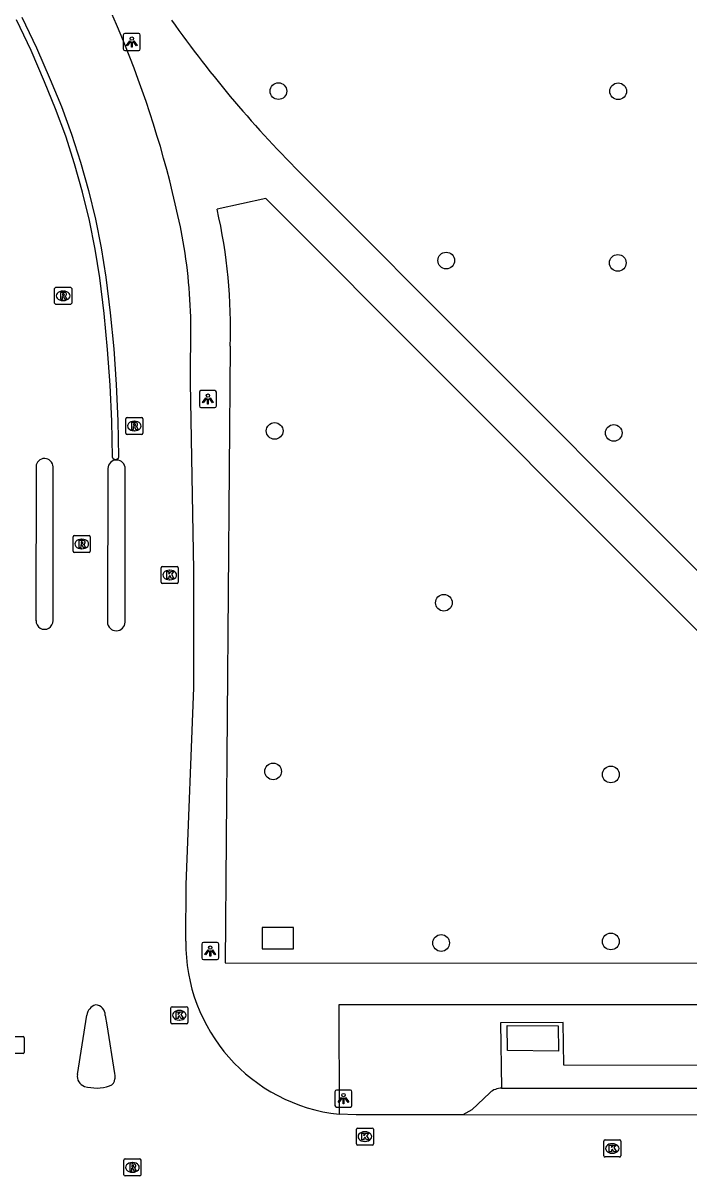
# Model space of a CAD drawing. Extents: x 161477 to 163040, y 383680 to 384868.
# Drawn here: x 161808.6 to 161847.7, y 384378.5 to 384446.1 of the extents above; entities that cross this region are included whole.
import ezdxf

# ---------------------------------------------------------------- set-up
doc = ezdxf.new("R2010")
doc.units = 0
for name, color, linetype in [('IMGEO_Boom', 7, 'Continuous'), ('IMGEO_Kolk', 7, 'Continuous'), ('IMGEO_Lage_trafo', 7, 'Continuous'), ('IMGEO_Lichtpunt', 7, 'Continuous'), ('IMGEO_Parkeervlak_open', 7, 'Continuous'), ('IMGEO_Rijbaan_lokaal_open', 7, 'Continuous'), ('IMGEO_Rioolput', 7, 'Continuous'), ('IMGEO_Voetpad_gesloten', 7, 'Continuous'), ('IMGEO_Voetpad_open', 7, 'Continuous')]:
    doc.layers.add(name, color=color, linetype=linetype)

msp = doc.modelspace()

# ---------------------------------------------------------------- linework, layer by layer
at = {"layer": 'IMGEO_Boom'}
for centre in [(161823.58, 384442.07), (161843.5, 384442.06), (161833.42, 384432.14), (161843.48, 384432), (161823.36, 384422.15), (161843.24, 384422.03), (161833.28, 384412.08), (161823.27, 384402.19), (161843.07, 384402.01), (161833.12, 384392.13), (161843.07, 384392.22)]:
    msp.add_circle(centre, 0.489, dxfattribs=at)
at = {"layer": 'IMGEO_Kolk'}
for p, q in [((161816.71, 384413.276), (161816.71, 384414.128)), ((161816.785, 384414.202), (161817.637, 384414.202)), ((161817.711, 384414.128), (161817.711, 384413.276)), ((161817.221, 384413.422), (161817.196, 384413.422)), ((161817.198, 384413.982), (161817.223, 384413.982)), ((161817.637, 384413.202), (161816.785, 384413.202)), ((161817.268, 384387.469), (161817.268, 384388.321)), ((161817.343, 384388.395), (161818.195, 384388.395)), ((161818.269, 384388.321), (161818.269, 384387.469)), ((161817.756, 384388.175), (161817.781, 384388.175)), ((161818.195, 384387.395), (161817.343, 384387.395)), ((161817.779, 384387.615), (161817.754, 384387.615)), ((161807.756, 384386.646), (161808.608, 384386.646)), ((161808.682, 384386.572), (161808.682, 384385.72)), ((161808.608, 384385.646), (161807.756, 384385.646)), ((161828.149, 384380.355), (161828.149, 384381.207)), ((161828.224, 384381.281), (161829.076, 384381.281)), ((161828.637, 384381.061), (161828.662, 384381.061)), ((161829.15, 384381.207), (161829.15, 384380.355)), ((161829.076, 384380.281), (161828.224, 384380.281)), ((161828.66, 384380.501), (161828.635, 384380.501)), ((161842.656, 384379.658), (161842.656, 384380.51)), ((161842.731, 384380.584), (161843.583, 384380.584)), ((161843.144, 384380.364), (161843.169, 384380.364)), ((161843.657, 384380.51), (161843.657, 384379.658)), ((161843.583, 384379.584), (161842.731, 384379.584)), ((161843.167, 384379.804), (161843.142, 384379.804))]:
    msp.add_line(p, q, dxfattribs=at)
for points in [[(161816.71, 384413.276), (161816.71, 384414.128)], [(161816.785, 384414.202), (161817.637, 384414.202)], [(161817.711, 384414.128), (161817.711, 384413.276)], [(161817.031, 384413.902), (161817.154, 384413.902), (161817.154, 384413.751), (161817.284, 384413.902), (161817.448, 384413.902), (161817.302, 384413.751), (161817.455, 384413.502), (161817.303, 384413.502), (161817.218, 384413.666), (161817.154, 384413.599), (161817.154, 384413.502), (161817.031, 384413.502), (161817.031, 384413.902)], [(161817.637, 384413.202), (161816.785, 384413.202)], [(161817.268, 384387.469), (161817.268, 384388.321)], [(161817.343, 384388.395), (161818.195, 384388.395)], [(161818.269, 384388.321), (161818.269, 384387.469)], [(161817.589, 384388.095), (161817.712, 384388.095), (161817.712, 384387.944), (161817.842, 384388.095), (161818.006, 384388.095), (161817.86, 384387.944), (161818.013, 384387.695), (161817.861, 384387.695), (161817.776, 384387.859), (161817.712, 384387.792), (161817.712, 384387.695), (161817.589, 384387.695), (161817.589, 384388.095)], [(161818.195, 384387.395), (161817.343, 384387.395)], [(161807.756, 384386.646), (161808.608, 384386.646)], [(161808.682, 384386.572), (161808.682, 384385.72)], [(161808.608, 384385.646), (161807.756, 384385.646)], [(161828.149, 384380.355), (161828.149, 384381.207)], [(161828.224, 384381.281), (161829.076, 384381.281)], [(161828.47, 384380.981), (161828.593, 384380.981), (161828.593, 384380.83), (161828.723, 384380.981), (161828.887, 384380.981), (161828.741, 384380.83), (161828.894, 384380.581), (161828.742, 384380.581), (161828.657, 384380.745), (161828.593, 384380.678), (161828.593, 384380.581), (161828.47, 384380.581), (161828.47, 384380.981)], [(161829.15, 384381.207), (161829.15, 384380.355)], [(161829.076, 384380.281), (161828.224, 384380.281)], [(161842.656, 384379.658), (161842.656, 384380.51)], [(161842.731, 384380.584), (161843.583, 384380.584)], [(161842.977, 384380.284), (161843.1, 384380.284), (161843.1, 384380.133), (161843.23, 384380.284), (161843.394, 384380.284), (161843.248, 384380.133), (161843.401, 384379.884), (161843.249, 384379.884), (161843.164, 384380.048), (161843.1, 384379.981), (161843.1, 384379.884), (161842.977, 384379.884), (161842.977, 384380.284)], [(161843.657, 384380.51), (161843.657, 384379.658)], [(161843.583, 384379.584), (161842.731, 384379.584)]]:
    msp.add_lwpolyline(points, dxfattribs=at)
for centre, start, end in [((161816.787, 384414.126), 91.55205, 178.44795), ((161816.787, 384414.126), 91.55205, 178.44795), ((161817.635, 384414.126), 1.55205, 88.44795), ((161817.635, 384414.126), 1.55205, 88.44795), ((161816.787, 384413.278), 181.55205, 268.44795), ((161816.787, 384413.278), 181.55205, 268.44795), ((161817.635, 384413.278), 271.55205, 358.44795), ((161817.635, 384413.278), 271.55205, 358.44795), ((161817.345, 384388.319), 91.55205, 178.44795), ((161817.345, 384388.319), 91.55205, 178.44795), ((161818.193, 384388.319), 1.55205, 88.44795), ((161818.193, 384388.319), 1.55205, 88.44795), ((161817.345, 384387.471), 181.55205, 268.44795), ((161817.345, 384387.471), 181.55205, 268.44795), ((161818.193, 384387.471), 271.55205, 358.44795), ((161818.193, 384387.471), 271.55205, 358.44795), ((161808.606, 384386.57), 1.55205, 88.44795), ((161808.606, 384386.57), 1.55205, 88.44795), ((161808.606, 384385.722), 271.55205, 358.44795), ((161808.606, 384385.722), 271.55205, 358.44795), ((161828.226, 384381.205), 91.55205, 178.44795), ((161828.226, 384381.205), 91.55205, 178.44795), ((161829.074, 384381.205), 1.55205, 88.44795), ((161829.074, 384381.205), 1.55205, 88.44795), ((161828.226, 384380.357), 181.55205, 268.44795), ((161828.226, 384380.357), 181.55205, 268.44795), ((161829.074, 384380.357), 271.55205, 358.44795), ((161829.074, 384380.357), 271.55205, 358.44795), ((161842.733, 384380.508), 91.55205, 178.44795), ((161842.733, 384380.508), 91.55205, 178.44795), ((161843.581, 384380.508), 1.55205, 88.44795), ((161843.581, 384380.508), 1.55205, 88.44795), ((161842.733, 384379.66), 181.55205, 268.44795), ((161842.733, 384379.66), 181.55205, 268.44795), ((161843.581, 384379.66), 271.55205, 358.44795), ((161843.581, 384379.66), 271.55205, 358.44795)]:
    msp.add_arc(centre, 0.0765, start, end, dxfattribs=at)
for centre, major_axis, ratio, start_param, end_param in [((161817.197, 384413.702), (-0.387, 0.002), 0.722429, 4.712389, 7.853982), ((161817.222, 384413.702), (-0.39, 0.002), 0.717154, 1.570796, 4.712389), ((161817.755, 384387.895), (-0.387, 0.002), 0.722429, 4.712389, 7.853982), ((161817.78, 384387.895), (-0.39, 0.002), 0.717154, 1.570796, 4.712389), ((161828.636, 384380.781), (-0.387, 0.002), 0.722429, 4.712389, 7.853982), ((161828.661, 384380.781), (-0.39, 0.002), 0.717154, 1.570796, 4.712389), ((161843.143, 384380.084), (-0.387, 0.002), 0.722429, 4.712389, 7.853982), ((161843.168, 384380.084), (-0.39, 0.002), 0.717154, 1.570796, 4.712389)]:
    msp.add_ellipse(centre, major_axis=major_axis, ratio=ratio, start_param=start_param, end_param=end_param, dxfattribs=at)
at = {"layer": 'IMGEO_Lage_trafo'}
msp.add_lwpolyline([(161824.47, 384391.789), (161824.471, 384393.039), (161822.632, 384393.042), (161822.631, 384391.792), (161824.47, 384391.789)], dxfattribs=at)
at = {"layer": 'IMGEO_Lichtpunt'}
for p, q in [((161814.487, 384445.353), (161814.487, 384444.546)), ((161814.487, 384445.353), (161814.487, 384444.546)), ((161815.389, 384445.448), (161814.581, 384445.448)), ((161815.389, 384445.448), (161814.581, 384445.448)), ((161815.483, 384444.546), (161815.483, 384445.353)), ((161815.483, 384444.546), (161815.483, 384445.353)), ((161814.581, 384444.452), (161815.389, 384444.452)), ((161814.581, 384444.452), (161815.389, 384444.452)), ((161818.947, 384424.423), (161818.947, 384423.616)), ((161818.947, 384424.423), (161818.947, 384423.616)), ((161819.849, 384424.518), (161819.041, 384424.518)), ((161819.849, 384424.518), (161819.041, 384424.518)), ((161819.943, 384423.616), (161819.943, 384424.423)), ((161819.943, 384423.616), (161819.943, 384424.423)), ((161819.041, 384423.522), (161819.849, 384423.522)), ((161819.041, 384423.522), (161819.849, 384423.522)), ((161819.087, 384392.063), (161819.087, 384391.256)), ((161819.087, 384392.063), (161819.087, 384391.256)), ((161819.989, 384392.158), (161819.181, 384392.158)), ((161819.989, 384392.158), (161819.181, 384392.158)), ((161820.083, 384391.256), (161820.083, 384392.063)), ((161820.083, 384391.256), (161820.083, 384392.063)), ((161819.181, 384391.162), (161819.989, 384391.162)), ((161819.181, 384391.162), (161819.989, 384391.162)), ((161826.897, 384383.413), (161826.897, 384382.606)), ((161826.897, 384383.413), (161826.897, 384382.606)), ((161827.799, 384383.508), (161826.991, 384383.508)), ((161827.799, 384383.508), (161826.991, 384383.508)), ((161827.893, 384382.606), (161827.893, 384383.413)), ((161827.893, 384382.606), (161827.893, 384383.413)), ((161826.991, 384382.512), (161827.799, 384382.512)), ((161826.991, 384382.512), (161827.799, 384382.512))]:
    msp.add_line(p, q, dxfattribs=at)
for points in [[(161814.861, 384445.017), (161814.9, 384444.989), (161814.712, 384444.727), (161814.674, 384444.754), (161814.861, 384445.017)], [(161814.963, 384444.969), (161815.01, 384444.969), (161815.01, 384444.647), (161814.963, 384444.647), (161814.963, 384444.969)], [(161815.073, 384444.989), (161815.111, 384445.016), (161815.298, 384444.754), (161815.259, 384444.726), (161815.073, 384444.989)], [(161819.321, 384424.087), (161819.36, 384424.059), (161819.172, 384423.797), (161819.134, 384423.824), (161819.321, 384424.087)], [(161819.423, 384424.039), (161819.47, 384424.039), (161819.47, 384423.717), (161819.423, 384423.717), (161819.423, 384424.039)], [(161819.533, 384424.059), (161819.571, 384424.086), (161819.758, 384423.824), (161819.719, 384423.796), (161819.533, 384424.059)], [(161819.461, 384391.727), (161819.5, 384391.699), (161819.312, 384391.437), (161819.274, 384391.464), (161819.461, 384391.727)], [(161819.673, 384391.699), (161819.711, 384391.726), (161819.898, 384391.464), (161819.859, 384391.436), (161819.673, 384391.699)], [(161819.563, 384391.679), (161819.61, 384391.679), (161819.61, 384391.357), (161819.563, 384391.357), (161819.563, 384391.679)], [(161827.271, 384383.077), (161827.31, 384383.049), (161827.122, 384382.787), (161827.084, 384382.814), (161827.271, 384383.077)], [(161827.373, 384383.029), (161827.42, 384383.029), (161827.42, 384382.707), (161827.373, 384382.707), (161827.373, 384383.029)], [(161827.483, 384383.049), (161827.521, 384383.076), (161827.708, 384382.814), (161827.669, 384382.786), (161827.483, 384383.049)]]:
    msp.add_lwpolyline(points, dxfattribs=at)
for centre in [(161814.986, 384445.151), (161819.446, 384424.221), (161819.586, 384391.861), (161827.396, 384383.211)]:
    msp.add_circle(centre, 0.0994, dxfattribs=at)
for centre, start, end in [((161814.581, 384445.353), 90, 180), ((161814.581, 384445.353), 90, 180), ((161815.389, 384445.353), 0, 90), ((161815.389, 384445.353), 0, 90), ((161814.581, 384444.546), 180, 270), ((161814.581, 384444.546), 180, 270), ((161815.389, 384444.546), 270, 0), ((161815.389, 384444.546), 270, 360), ((161819.041, 384424.423), 90, 180), ((161819.041, 384424.423), 90, 180), ((161819.849, 384424.423), 0, 90), ((161819.849, 384424.423), 0, 90), ((161819.041, 384423.616), 180, 270), ((161819.041, 384423.616), 180, 270), ((161819.849, 384423.616), 270, 0), ((161819.849, 384423.616), 270, 360), ((161819.181, 384392.063), 90, 180), ((161819.181, 384392.063), 90, 180), ((161819.989, 384392.063), 0, 90), ((161819.989, 384392.063), 0, 90), ((161819.181, 384391.256), 180, 270), ((161819.181, 384391.256), 180, 270), ((161819.989, 384391.256), 270, 0), ((161819.989, 384391.256), 270, 360), ((161826.991, 384383.413), 90, 180), ((161826.991, 384383.413), 90, 180), ((161827.799, 384383.413), 0, 90), ((161827.799, 384383.413), 0, 90), ((161826.991, 384382.606), 180, 270), ((161826.991, 384382.606), 180, 270), ((161827.799, 384382.606), 270, 0), ((161827.799, 384382.606), 270, 360)]:
    msp.add_arc(centre, 0.0946, start, end, dxfattribs=at)
at = {"layer": 'IMGEO_Parkeervlak_open'}
msp.add_lwpolyline([(161835.983, 384383.355), (161834.93, 384382.343), (161834.388, 384382.049)], dxfattribs=at)
msp.add_arc((161836.658, 384382.613), 1.003, 89.48328, 132.28832, dxfattribs=at)
at = {"layer": 'IMGEO_Rijbaan_lokaal_open'}
for points in [[(161808.544, 384446.409), (161809.406, 384444.599), (161810.202, 384442.759), (161810.857, 384441.163), (161811.449, 384439.544), (161811.98, 384437.903), (161812.446, 384436.242), (161812.849, 384434.566), (161813.188, 384432.875), (161813.461, 384431.172), (161813.722, 384429.074), (161813.927, 384426.971), (161814.077, 384424.862), (161814.171, 384422.75), (161814.21, 384420.637), (161814.18, 384420.535), (161814.097, 384420.468), (161814.033, 384420.464), (161813.99, 384420.461), (161813.899, 384420.517), (161813.857, 384420.615), (161813.815, 384422.723), (161813.719, 384424.829), (161813.568, 384426.931), (161813.363, 384429.03), (161813.105, 384431.122), (161812.833, 384432.812), (161812.497, 384434.49), (161812.097, 384436.154), (161811.634, 384437.802), (161811.108, 384439.431), (161810.519, 384441.038), (161809.87, 384442.621), (161809.078, 384444.45), (161808.222, 384446.249)], [(161817.872, 384433.906), (161817.833, 384434.106)], [(161818.15, 384392.243), (161818.177, 384395.559), (161818.629, 384407.092), (161818.629, 384413.978), (161818.417, 384424.998), (161818.446, 384428.492)], [(161809.371, 384420.056), (161809.367, 384411.026)], [(161810.364, 384411.028), (161810.364, 384420.039)], [(161813.578, 384419.948), (161813.556, 384410.939)], [(161814.597, 384410.94), (161814.6, 384419.929)], [(161811.799, 384384.421), (161812.351, 384387.902)], [(161813.432, 384387.889), (161813.521, 384387.328), (161813.972, 384384.475), (161813.985, 384384.353), (161813.991, 384384.169)], [(161834.388, 384382.049), (161828.143, 384382.055), (161827.142, 384382.092)], [(161858.115, 384382.027), (161834.388, 384382.049)]]:
    msp.add_lwpolyline(points, dxfattribs=at)
for centre, radius, start, end in [((161756.742, 384421.345), 62.41, 11.79886, 32.14753), ((161788.19, 384428.022), 30.26, 0.89072, 11.21322), ((161809.867, 384420.036), 0.497, 0.30238, 177.73603), ((161814.089, 384419.932), 0.511, 359.66919, 178.20069), ((161809.866, 384411.018), 0.499, 179.03324, 1.19663), ((161814.076, 384410.953), 0.521, 181.50408, 358.606), ((161828.223, 384392.107), 10.074, 179.22923, 263.84136), ((161813.053, 384387.822), 0.706, 105.76444, 173.50649), ((161812.828, 384387.899), 0.604, 359.03471, 86.90209), ((161812.412, 384384.313), 0.622, 169.98881, 250.5958), ((161812.902, 384386.17), 2.542, 254.08812, 287.85261), ((161813.583, 384384.148), 0.409, 283.8923, 2.98446)]:
    msp.add_arc(centre, radius, start, end, dxfattribs=at)
at = {"layer": 'IMGEO_Rioolput'}
for p, q in [((161810.459, 384429.644), (161810.459, 384430.496)), ((161810.534, 384430.57), (161811.386, 384430.57)), ((161810.947, 384430.35), (161810.972, 384430.35)), ((161811.46, 384430.496), (161811.46, 384429.644)), ((161811.386, 384429.57), (161810.534, 384429.57)), ((161810.97, 384429.79), (161810.945, 384429.79)), ((161814.629, 384422.014), (161814.629, 384422.866)), ((161814.704, 384422.94), (161815.556, 384422.94)), ((161815.63, 384422.866), (161815.63, 384422.014)), ((161815.14, 384422.16), (161815.115, 384422.16)), ((161815.117, 384422.72), (161815.142, 384422.72)), ((161815.556, 384421.94), (161814.704, 384421.94)), ((161811.624, 384416.02), (161812.476, 384416.02)), ((161811.549, 384415.094), (161811.549, 384415.946)), ((161812.037, 384415.8), (161812.062, 384415.8)), ((161812.55, 384415.946), (161812.55, 384415.094)), ((161812.476, 384415.02), (161811.624, 384415.02)), ((161812.06, 384415.24), (161812.035, 384415.24)), ((161814.522, 384378.548), (161814.522, 384379.4)), ((161814.597, 384379.474), (161815.449, 384379.474)), ((161815.01, 384379.254), (161815.035, 384379.254)), ((161815.523, 384379.4), (161815.523, 384378.548)), ((161815.449, 384378.474), (161814.597, 384378.474)), ((161815.033, 384378.694), (161815.008, 384378.694))]:
    msp.add_line(p, q, dxfattribs=at)
for points in [[(161810.459, 384429.644), (161810.459, 384430.496)], [(161810.534, 384430.57), (161811.386, 384430.57)], [(161811.048, 384430.268), (161810.796, 384430.27), (161810.796, 384429.87)], [(161811.46, 384430.496), (161811.46, 384429.644)], [(161811.386, 384429.57), (161810.534, 384429.57)], [(161810.796, 384429.87), (161810.92, 384429.87), (161810.92, 384430.032), (161810.931, 384430.032)], [(161810.974, 384430.189), (161810.92, 384430.189), (161810.92, 384430.108)], [(161810.92, 384430.108), (161810.972, 384430.108)], [(161810.978, 384430.003), (161811.049, 384429.87), (161811.189, 384429.87), (161811.124, 384429.996)], [(161814.629, 384422.014), (161814.629, 384422.866)], [(161814.704, 384422.94), (161815.556, 384422.94)], [(161815.63, 384422.866), (161815.63, 384422.014)], [(161815.218, 384422.638), (161814.966, 384422.64), (161814.966, 384422.24)], [(161814.966, 384422.24), (161815.09, 384422.24), (161815.09, 384422.402), (161815.101, 384422.402)], [(161815.144, 384422.559), (161815.09, 384422.559), (161815.09, 384422.478)], [(161815.09, 384422.478), (161815.142, 384422.478)], [(161815.148, 384422.373), (161815.219, 384422.24), (161815.359, 384422.24), (161815.294, 384422.366)], [(161815.556, 384421.94), (161814.704, 384421.94)], [(161811.624, 384416.02), (161812.476, 384416.02)], [(161811.549, 384415.094), (161811.549, 384415.946)], [(161812.138, 384415.718), (161811.886, 384415.72), (161811.886, 384415.32)], [(161811.886, 384415.32), (161812.01, 384415.32), (161812.01, 384415.482), (161812.021, 384415.482)], [(161812.064, 384415.639), (161812.01, 384415.639), (161812.01, 384415.558)], [(161812.01, 384415.558), (161812.062, 384415.558)], [(161812.068, 384415.453), (161812.139, 384415.32), (161812.279, 384415.32), (161812.214, 384415.446)], [(161812.55, 384415.946), (161812.55, 384415.094)], [(161812.476, 384415.02), (161811.624, 384415.02)], [(161814.522, 384378.548), (161814.522, 384379.4)], [(161814.597, 384379.474), (161815.449, 384379.474)], [(161815.111, 384379.172), (161814.859, 384379.174), (161814.859, 384378.774)], [(161814.859, 384378.774), (161814.983, 384378.774), (161814.983, 384378.936), (161814.994, 384378.936)], [(161815.037, 384379.093), (161814.983, 384379.093), (161814.983, 384379.012)], [(161814.983, 384379.012), (161815.035, 384379.012)], [(161815.041, 384378.907), (161815.112, 384378.774), (161815.252, 384378.774), (161815.187, 384378.9)], [(161815.523, 384379.4), (161815.523, 384378.548)], [(161815.449, 384378.474), (161814.597, 384378.474)]]:
    msp.add_lwpolyline(points, dxfattribs=at)
for centre, radius, start, end in [((161810.536, 384430.494), 0.0765, 91.55205, 178.44795), ((161810.536, 384430.494), 0.0765, 91.55205, 178.44795), ((161811.047, 384430.158), 0.109, 350.36119, 89.41601), ((161811.384, 384430.494), 0.0765, 1.55205, 88.44795), ((161811.384, 384430.494), 0.0765, 1.55205, 88.44795), ((161810.536, 384429.646), 0.0765, 181.55205, 268.44795), ((161810.536, 384429.646), 0.0765, 181.55205, 268.44795), ((161810.93, 384429.979), 0.0533, 26.02933, 88.69889), ((161810.956, 384430.297), 0.19, 274.7715, 282.96867), ((161810.98, 384430.093), 0.0964, 77.00612, 93.18647), ((161810.994, 384430.15), 0.0378, 276.66336, 79.67722), ((161811.045, 384430.158), 0.112, 277.58423, 350.98172), ((161811.029, 384429.943), 0.108, 29.51342, 73.79051), ((161811.384, 384429.646), 0.0765, 271.55205, 358.44795), ((161811.384, 384429.646), 0.0765, 271.55205, 358.44795), ((161814.706, 384422.864), 0.0765, 91.55205, 178.44795), ((161814.706, 384422.864), 0.0765, 91.55205, 178.44795), ((161815.554, 384422.864), 0.0765, 1.55205, 88.44795), ((161815.554, 384422.864), 0.0765, 1.55205, 88.44795), ((161815.1, 384422.349), 0.0533, 26.02933, 88.69889), ((161815.126, 384422.667), 0.19, 274.7715, 282.96867), ((161815.15, 384422.463), 0.0964, 77.00612, 93.18647), ((161815.164, 384422.52), 0.0378, 276.66336, 79.67722), ((161815.217, 384422.528), 0.109, 350.36119, 89.41601), ((161815.215, 384422.528), 0.112, 277.58423, 350.98172), ((161815.199, 384422.313), 0.108, 29.51342, 73.79051), ((161814.706, 384422.016), 0.0765, 181.55205, 268.44795), ((161814.706, 384422.016), 0.0765, 181.55205, 268.44795), ((161815.554, 384422.016), 0.0765, 271.55205, 358.44795), ((161815.554, 384422.016), 0.0765, 271.55205, 358.44795), ((161811.626, 384415.944), 0.0765, 91.55205, 178.44795), ((161811.626, 384415.944), 0.0765, 91.55205, 178.44795), ((161812.474, 384415.944), 0.0765, 1.55205, 88.44795), ((161812.474, 384415.944), 0.0765, 1.55205, 88.44795), ((161812.02, 384415.429), 0.0533, 26.02933, 88.69889), ((161812.046, 384415.747), 0.19, 274.7715, 282.96867), ((161812.07, 384415.543), 0.0964, 77.00612, 93.18647), ((161812.084, 384415.6), 0.0378, 276.66336, 79.67722), ((161812.137, 384415.608), 0.109, 350.36119, 89.41601), ((161812.135, 384415.608), 0.112, 277.58423, 350.98172), ((161812.119, 384415.393), 0.108, 29.51342, 73.79051), ((161811.626, 384415.096), 0.0765, 181.55205, 268.44795), ((161811.626, 384415.096), 0.0765, 181.55205, 268.44795), ((161812.474, 384415.096), 0.0765, 271.55205, 358.44795), ((161812.474, 384415.096), 0.0765, 271.55205, 358.44795), ((161814.599, 384379.398), 0.0765, 91.55205, 178.44795), ((161814.599, 384379.398), 0.0765, 91.55205, 178.44795), ((161814.993, 384378.883), 0.0533, 26.02933, 88.69889), ((161815.019, 384379.201), 0.19, 274.7715, 282.96867), ((161815.043, 384378.997), 0.0964, 77.00612, 93.18647), ((161815.057, 384379.054), 0.0378, 276.66336, 79.67722), ((161815.11, 384379.062), 0.109, 350.36119, 89.41601), ((161815.108, 384379.062), 0.112, 277.58423, 350.98172), ((161815.092, 384378.847), 0.108, 29.51342, 73.79051), ((161815.447, 384379.398), 0.0765, 1.55205, 88.44795), ((161815.447, 384379.398), 0.0765, 1.55205, 88.44795), ((161814.599, 384378.55), 0.0765, 181.55205, 268.44795), ((161814.599, 384378.55), 0.0765, 181.55205, 268.44795), ((161815.447, 384378.55), 0.0765, 271.55205, 358.44795), ((161815.447, 384378.55), 0.0765, 271.55205, 358.44795)]:
    msp.add_arc(centre, radius, start, end, dxfattribs=at)
for centre, major_axis, ratio, start_param, end_param in [((161810.946, 384430.07), (-0.387, 0.002), 0.722429, 4.712389, 7.853982), ((161810.971, 384430.07), (-0.39, 0.002), 0.717154, 1.570796, 4.712389), ((161815.116, 384422.44), (-0.387, 0.002), 0.722429, 4.712389, 7.853982), ((161815.141, 384422.44), (-0.39, 0.002), 0.717154, 1.570796, 4.712389), ((161812.036, 384415.52), (-0.387, 0.002), 0.722429, 4.712389, 7.853982), ((161812.061, 384415.52), (-0.39, 0.002), 0.717154, 1.570796, 4.712389), ((161815.009, 384378.974), (-0.387, 0.002), 0.722429, 4.712389, 7.853982), ((161815.034, 384378.974), (-0.39, 0.002), 0.717154, 1.570796, 4.712389)]:
    msp.add_ellipse(centre, major_axis=major_axis, ratio=ratio, start_param=start_param, end_param=end_param, dxfattribs=at)
at = {"layer": 'IMGEO_Voetpad_gesloten'}
msp.add_lwpolyline([(161839.999, 384385.788), (161837.012, 384385.818), (161837, 384387.294), (161839.987, 384387.264), (161839.999, 384385.788)], dxfattribs=at)
at = {"layer": 'IMGEO_Voetpad_open'}
for points in [[(161862.811, 384400.627), (161861.387, 384400.657), (161857.036, 384405.041), (161825.095, 384437.038)], [(161820.754, 384427.117), (161820.464, 384390.971), (161864.134, 384390.954), (161864.109, 384394.436), (161822.852, 384435.774), (161819.986, 384435.142)], [(161864.089, 384382.01), (161864.099, 384388.507), (161827.13, 384388.507), (161827.142, 384382.092)], [(161855.75, 384383.61), (161855.742, 384384.94), (161840.306, 384384.97), (161840.276, 384387.472), (161836.609, 384387.455), (161836.667, 384383.616)], [(161836.667, 384383.616), (161855.75, 384383.61)]]:
    msp.add_lwpolyline(points, dxfattribs=at)
for centre, radius, start, end in [((161874.763, 384487.001), 70.45, 215.35455, 225.16953), ((161789.534, 384428.178), 31.238, 358.05276, 12.88046)]:
    msp.add_arc(centre, radius, start, end, dxfattribs=at)

doc.saveas('drawing.dxf')
